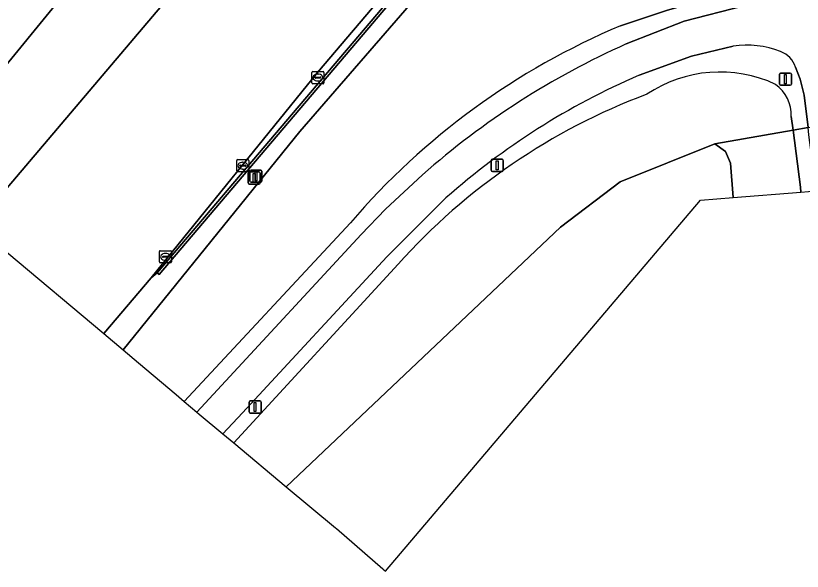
# Model space of a CAD drawing. Extents: x 156412 to 157779, y 382335 to 383768.
# Drawn here: x 157177.2 to 157241.6, y 382595.2 to 382640.7 of the extents above; entities that cross this region are included whole.
import ezdxf

# ---------------------------------------------------------------- set-up
doc = ezdxf.new("R2010")
doc.units = 0
for name, color, linetype in [('IMGEO_Berm_groen', 7, 'Continuous'), ('IMGEO_Berm_open', 7, 'Continuous'), ('IMGEO_Fietspad_gesloten', 7, 'Continuous'), ('IMGEO_Grasland_overig', 7, 'Continuous'), ('IMGEO_Groenvoorziening', 7, 'Continuous'), ('IMGEO_Kolk', 7, 'Continuous'), ('IMGEO_Lichtmast', 7, 'Continuous'), ('IMGEO_Muur', 7, 'Continuous'), ('IMGEO_Rijbaan_regionaal_gesloten', 7, 'Continuous')]:
    doc.layers.add(name, color=color, linetype=linetype)

msp = doc.modelspace()

# ---------------------------------------------------------------- linework, layer by layer
at = {"layer": 'IMGEO_Berm_groen'}
for points in [[(157205.246, 382671.942), (157168.969, 382627.623), (157170.042, 382626.719), (157173.21, 382624.049), (157173.825, 382623.531)], [(157173.825, 382623.531), (157190.943, 382643.689), (157191.608, 382644.474), (157210.622, 382666.92)], [(157228.755, 382666.36), (157227.551, 382664.944), (157224.242, 382661.052), (157223.877, 382660.623), (157188.902, 382619.483), (157188.737, 382619.624), (157188.254, 382619.226), (157184.362, 382614.652)], [(157184.362, 382614.652), (157185.942, 382613.32), (157200.438, 382631.211), (157210.291, 382642.576)], [(157237.963, 382642.818), (157234.711, 382642.333), (157230.566, 382641.134), (157226.713, 382639.854)], [(157227.185, 382638.366), (157231.916, 382640.233), (157236.803, 382641.499), (157236.632, 382641.969)], [(157192.001, 382608.215), (157193.695, 382610.046), (157205.452, 382622.766), (157207.449, 382624.855), (157210.478, 382627.648)], [(157204.579, 382623.734), (157190.954, 382609.098), (157192.001, 382608.215)]]:
    msp.add_lwpolyline(points, dxfattribs=at)
for centre, radius, start, end in [((157249.836, 382584.849), 59.667, 112.80058, 139.33047), ((157253.666, 382578.708), 65.271, 113.93536, 131.42722)]:
    msp.add_arc(centre, radius, start, end, dxfattribs=at)
at = {"layer": 'IMGEO_Berm_open'}
msp.add_lwpolyline([(157228.056, 382666.811), (157226.608, 382665.108), (157223.349, 382661.274), (157222.989, 382660.85), (157201.892, 382636.034), (157188.254, 382619.226), (157188.737, 382619.624), (157223.636, 382660.682)], dxfattribs=at)
at = {"layer": 'IMGEO_Fietspad_gesloten'}
for points in [[(157236.803, 382641.499), (157231.916, 382640.233), (157227.185, 382638.366)], [(157228.232, 382635.801), (157232.524, 382637.374), (157235.927, 382638.184)], [(157241.047, 382636.462), (157241.42, 382635.498), (157241.746, 382634.185), (157242.075, 382631.535), (157246.62, 382632.333), (157246.103, 382634.708)], [(157210.478, 382627.648), (157207.449, 382624.855), (157205.452, 382622.766), (157193.695, 382610.046), (157192.001, 382608.215)], [(157192.001, 382608.215), (157192.191, 382608.055), (157194.134, 382606.439), (157195.736, 382608.17), (157207.566, 382620.944), (157212.408, 382625.761)]]:
    msp.add_lwpolyline(points, dxfattribs=at)
for centre, radius, start, end in [((157253.666, 382578.708), 65.271, 113.93536, 131.42722), ((157237.058, 382630.68), 7.589, 68.56857, 98.57067), ((157239.163, 382635.892), 1.969, 16.82106, 70.15201), ((157251.448, 382581.72), 58.854, 113.23316, 131.5554)]:
    msp.add_arc(centre, radius, start, end, dxfattribs=at)
at = {"layer": 'IMGEO_Grasland_overig'}
msp.add_lwpolyline([(157235.95, 382625.792), (157235.95, 382625.792), (157235.723, 382628.606), (157235.31, 382629.565), (157234.436, 382630.194), (157226.693, 382627.079), (157221.784, 382623.364), (157199.322, 382602.122), (157203.366, 382598.758), (157203.44, 382598.694), (157207.225, 382595.387), (157207.304, 382595.32), (157207.445, 382595.201), (157233.272, 382625.578)], close=True, dxfattribs=at)
at = {"layer": 'IMGEO_Groenvoorziening'}
for points in [[(157210.291, 382642.576), (157200.438, 382631.211), (157185.942, 382613.32)], [(157226.713, 382639.854), (157230.566, 382641.134), (157234.711, 382642.333), (157237.963, 382642.818)], [(157235.927, 382638.184), (157232.524, 382637.374), (157228.232, 382635.801)], [(157240.697, 382632.43), (157240.845, 382631.319), (157242.075, 382631.535), (157241.746, 382634.185), (157241.42, 382635.498), (157241.047, 382636.462)], [(157199.322, 382602.122), (157221.784, 382623.364), (157226.693, 382627.079), (157234.436, 382630.194), (157240.845, 382631.319), (157240.697, 382632.43)], [(157212.408, 382625.761), (157207.566, 382620.944), (157195.736, 382608.17), (157194.134, 382606.439), (157195.018, 382605.703)], [(157185.942, 382613.32), (157187.2, 382612.26), (157190.289, 382609.658), (157190.954, 382609.098), (157204.579, 382623.734)], [(157208.495, 382620.343), (157195.018, 382605.703), (157199.322, 382602.122)], [(157195.018, 382605.703), (157208.495, 382620.343)]]:
    msp.add_lwpolyline(points, dxfattribs=at)
for points in [[(157235.95, 382625.792), (157241.493, 382626.234), (157241.468, 382626.63), (157240.845, 382631.319), (157234.436, 382630.194), (157235.31, 382629.565), (157235.723, 382628.606), (157235.95, 382625.792)], [(157241.493, 382626.234), (157242.735, 382626.333), (157242.15, 382630.935), (157242.075, 382631.535), (157240.845, 382631.319), (157241.468, 382626.63)]]:
    msp.add_lwpolyline(points, close=True, dxfattribs=at)
for centre, radius, start, end in [((157249.836, 382584.849), 59.667, 112.80058, 139.33047), ((157237.058, 382630.68), 7.589, 68.56857, 98.57067), ((157239.163, 382635.892), 1.969, 16.82106, 70.15201), ((157234.857, 382625.285), 10.785, 64.9955, 123.80025), ((157234.857, 382625.285), 10.785, 64.9955, 123.80025), ((157251.448, 382581.72), 58.854, 113.23316, 131.5554), ((157237.639, 382632.567), 3.061, 357.43972, 54.51629), ((157237.639, 382632.567), 3.061, 357.43972, 54.51629), ((157246.963, 382585.868), 51.656, 110.51759, 138.13348), ((157246.963, 382585.868), 51.656, 110.51759, 138.13348)]:
    msp.add_arc(centre, radius, start, end, dxfattribs=at)
at = {"layer": 'IMGEO_Kolk'}
for p, q in [((157201.409, 382635.19), (157201.409, 382636.042)), ((157201.484, 382636.116), (157202.336, 382636.116)), ((157201.897, 382635.896), (157201.922, 382635.896)), ((157202.41, 382636.042), (157202.41, 382635.19)), ((157201.668, 382635.61), (157201.668, 382635.622)), ((157202.106, 382635.573), (157201.708, 382635.573)), ((157201.711, 382635.659), (157202.109, 382635.659)), ((157201.92, 382635.336), (157201.895, 382635.336)), ((157202.152, 382635.622), (157202.152, 382635.61)), ((157202.336, 382635.116), (157201.484, 382635.116)), ((157195.256, 382627.975), (157195.256, 382628.827)), ((157195.331, 382628.901), (157196.183, 382628.901)), ((157196.257, 382628.827), (157196.257, 382627.975)), ((157195.515, 382628.395), (157195.515, 382628.407)), ((157195.953, 382628.358), (157195.555, 382628.358)), ((157195.558, 382628.444), (157195.956, 382628.444)), ((157195.767, 382628.121), (157195.742, 382628.121)), ((157195.744, 382628.681), (157195.769, 382628.681)), ((157195.999, 382628.407), (157195.999, 382628.395)), ((157196.183, 382627.901), (157195.331, 382627.901)), ((157188.923, 382620.518), (157188.923, 382621.37)), ((157188.998, 382621.444), (157189.85, 382621.444)), ((157189.411, 382621.224), (157189.436, 382621.224)), ((157189.924, 382621.37), (157189.924, 382620.518)), ((157189.85, 382620.444), (157188.998, 382620.444)), ((157189.182, 382620.938), (157189.182, 382620.95)), ((157189.62, 382620.901), (157189.222, 382620.901)), ((157189.225, 382620.987), (157189.623, 382620.987)), ((157189.434, 382620.664), (157189.409, 382620.664)), ((157189.666, 382620.95), (157189.666, 382620.938))]:
    msp.add_line(p, q, dxfattribs=at)
for points in [[(157201.409, 382635.19), (157201.409, 382636.042)], [(157201.484, 382636.116), (157202.336, 382636.116)], [(157202.41, 382636.042), (157202.41, 382635.19)], [(157202.336, 382635.116), (157201.484, 382635.116)], [(157195.256, 382627.975), (157195.256, 382628.827)], [(157195.331, 382628.901), (157196.183, 382628.901)], [(157196.257, 382628.827), (157196.257, 382627.975)], [(157196.183, 382627.901), (157195.331, 382627.901)], [(157188.923, 382620.518), (157188.923, 382621.37)], [(157188.998, 382621.444), (157189.85, 382621.444)], [(157189.924, 382621.37), (157189.924, 382620.518)], [(157189.85, 382620.444), (157188.998, 382620.444)]]:
    msp.add_lwpolyline(points, dxfattribs=at)
for centre, radius, start, end in [((157201.486, 382636.04), 0.0765, 91.55205, 178.44795), ((157201.486, 382636.04), 0.0765, 91.55205, 178.44795), ((157202.334, 382636.04), 0.0765, 1.55205, 88.44795), ((157202.334, 382636.04), 0.0765, 1.55205, 88.44795), ((157201.486, 382635.192), 0.0765, 181.55205, 268.44795), ((157201.486, 382635.192), 0.0765, 181.55205, 268.44795), ((157201.708, 382635.619), 0.0403, 85.87752, 175.75265), ((157201.705, 382635.609), 0.0366, 178.93798, 274.71019), ((157202.109, 382635.616), 0.043, 264.86636, 352.45326), ((157202.113, 382635.621), 0.0386, 1.73085, 96.63898), ((157202.334, 382635.192), 0.0765, 271.55205, 358.44795), ((157202.334, 382635.192), 0.0765, 271.55205, 358.44795), ((157195.333, 382628.825), 0.0765, 91.55205, 178.44795), ((157195.333, 382628.825), 0.0765, 91.55205, 178.44795), ((157196.181, 382628.825), 0.0765, 1.55205, 88.44795), ((157196.181, 382628.825), 0.0765, 1.55205, 88.44795), ((157195.555, 382628.404), 0.0403, 85.87752, 175.75265), ((157195.552, 382628.394), 0.0366, 178.93798, 274.71019), ((157195.956, 382628.401), 0.043, 264.86636, 352.45326), ((157195.96, 382628.406), 0.0386, 1.73085, 96.63898), ((157195.333, 382627.977), 0.0765, 181.55205, 268.44795), ((157195.333, 382627.977), 0.0765, 181.55205, 268.44795), ((157196.181, 382627.977), 0.0765, 271.55205, 358.44795), ((157196.181, 382627.977), 0.0765, 271.55205, 358.44795), ((157189, 382621.368), 0.0765, 91.55205, 178.44795), ((157189, 382621.368), 0.0765, 91.55205, 178.44795), ((157189.848, 382621.368), 0.0765, 1.55205, 88.44795), ((157189.848, 382621.368), 0.0765, 1.55205, 88.44795), ((157189, 382620.52), 0.0765, 181.55205, 268.44795), ((157189, 382620.52), 0.0765, 181.55205, 268.44795), ((157189.222, 382620.947), 0.0403, 85.87752, 175.75265), ((157189.219, 382620.937), 0.0366, 178.93798, 274.71019), ((157189.623, 382620.944), 0.043, 264.86636, 352.45326), ((157189.627, 382620.949), 0.0386, 1.73085, 96.63898), ((157189.848, 382620.52), 0.0765, 271.55205, 358.44795), ((157189.848, 382620.52), 0.0765, 271.55205, 358.44795)]:
    msp.add_arc(centre, radius, start, end, dxfattribs=at)
for centre, major_axis, ratio, start_param, end_param in [((157201.896, 382635.616), (-0.387, 0.002), 0.722429, 4.712389, 7.853982), ((157201.921, 382635.616), (-0.39, 0.002), 0.717154, 1.570796, 4.712389), ((157195.743, 382628.401), (-0.387, 0.002), 0.722429, 4.712389, 7.853982), ((157195.768, 382628.401), (-0.39, 0.002), 0.717154, 1.570796, 4.712389), ((157189.41, 382620.944), (-0.387, 0.002), 0.722429, 4.712389, 7.853982), ((157189.435, 382620.944), (-0.39, 0.002), 0.717154, 1.570796, 4.712389)]:
    msp.add_ellipse(centre, major_axis=major_axis, ratio=ratio, start_param=start_param, end_param=end_param, dxfattribs=at)
at = {"layer": 'IMGEO_Lichtmast'}
for p, q in [((157239.726, 382635.083), (157239.726, 382635.883)), ((157239.726, 382635.883), (157239.726, 382635.083)), ((157239.826, 382635.983), (157240.616, 382635.983)), ((157240.616, 382635.983), (157239.826, 382635.983)), ((157240.716, 382635.883), (157240.716, 382635.083)), ((157240.716, 382635.083), (157240.716, 382635.883)), ((157240.616, 382634.983), (157239.826, 382634.983)), ((157239.826, 382634.983), (157240.616, 382634.983)), ((157216.109, 382628.032), (157216.109, 382628.832)), ((157216.109, 382628.832), (157216.109, 382628.032)), ((157216.209, 382628.932), (157216.999, 382628.932)), ((157216.999, 382628.932), (157216.209, 382628.932)), ((157217.099, 382628.832), (157217.099, 382628.032)), ((157217.099, 382628.032), (157217.099, 382628.832)), ((157196.19, 382626.989), (157196.19, 382627.789)), ((157196.19, 382627.789), (157196.19, 382626.989)), ((157196.29, 382627.889), (157197.08, 382627.889)), ((157197.08, 382627.889), (157196.29, 382627.889)), ((157196.339, 382627.143), (157196.339, 382627.943)), ((157196.339, 382627.943), (157196.339, 382627.143)), ((157196.439, 382628.043), (157197.229, 382628.043)), ((157197.229, 382628.043), (157196.439, 382628.043)), ((157197.18, 382627.789), (157197.18, 382626.989)), ((157197.18, 382626.989), (157197.18, 382627.789)), ((157197.329, 382627.943), (157197.329, 382627.143)), ((157197.329, 382627.143), (157197.329, 382627.943)), ((157216.999, 382627.932), (157216.209, 382627.932)), ((157216.209, 382627.932), (157216.999, 382627.932)), ((157197.08, 382626.889), (157196.29, 382626.889)), ((157196.29, 382626.889), (157197.08, 382626.889)), ((157197.229, 382627.043), (157196.439, 382627.043)), ((157196.439, 382627.043), (157197.229, 382627.043)), ((157196.269, 382608.245), (157196.269, 382609.045)), ((157196.269, 382609.045), (157196.269, 382608.245)), ((157196.369, 382609.145), (157197.159, 382609.145)), ((157197.159, 382609.145), (157196.369, 382609.145)), ((157197.259, 382609.045), (157197.259, 382608.245)), ((157197.259, 382608.245), (157197.259, 382609.045)), ((157197.159, 382608.145), (157196.369, 382608.145)), ((157196.369, 382608.145), (157197.159, 382608.145))]:
    msp.add_line(p, q, dxfattribs=at)
for points in [[(157240.146, 382635.858), (157240.296, 382635.858), (157240.296, 382635.108), (157240.146, 382635.108), (157240.146, 382635.858)], [(157216.529, 382628.807), (157216.679, 382628.807), (157216.679, 382628.057), (157216.529, 382628.057), (157216.529, 382628.807)], [(157196.61, 382627.764), (157196.76, 382627.764), (157196.76, 382627.014), (157196.61, 382627.014), (157196.61, 382627.764)], [(157196.759, 382627.918), (157196.909, 382627.918), (157196.909, 382627.168), (157196.759, 382627.168), (157196.759, 382627.918)], [(157196.689, 382609.02), (157196.839, 382609.02), (157196.839, 382608.27), (157196.689, 382608.27), (157196.689, 382609.02)]]:
    msp.add_lwpolyline(points, dxfattribs=at)
for centre, start, end in [((157239.826, 382635.883), 90, 180), ((157239.826, 382635.883), 90, 180), ((157240.616, 382635.883), 0, 90), ((157240.616, 382635.883), 360, 90), ((157239.826, 382635.083), 180, 270), ((157239.826, 382635.083), 180, 270), ((157240.616, 382635.083), 270, 0), ((157240.616, 382635.083), 270, 0), ((157216.209, 382628.832), 90, 180), ((157216.209, 382628.832), 90, 180), ((157216.999, 382628.832), 0, 90), ((157216.999, 382628.832), 360, 90), ((157196.29, 382627.789), 90, 180), ((157196.29, 382627.789), 90, 180), ((157196.439, 382627.943), 90, 180), ((157196.439, 382627.943), 90, 180), ((157197.08, 382627.789), 0, 90), ((157197.08, 382627.789), 360, 90), ((157197.229, 382627.943), 0, 90), ((157197.229, 382627.943), 360, 90), ((157216.209, 382628.032), 180, 270), ((157216.209, 382628.032), 180, 270), ((157216.999, 382628.032), 270, 0), ((157216.999, 382628.032), 270, 0), ((157196.29, 382626.989), 180, 270), ((157196.29, 382626.989), 180, 270), ((157196.439, 382627.143), 180, 270), ((157196.439, 382627.143), 180, 270), ((157197.08, 382626.989), 270, 0), ((157197.08, 382626.989), 270, 0), ((157197.229, 382627.143), 270, 0), ((157197.229, 382627.143), 270, 0), ((157196.369, 382609.045), 90, 180), ((157196.369, 382609.045), 90, 180), ((157197.159, 382609.045), 0, 90), ((157197.159, 382609.045), 360, 90), ((157196.369, 382608.245), 180, 270), ((157196.369, 382608.245), 180, 270), ((157197.159, 382608.245), 270, 0), ((157197.159, 382608.245), 270, 0)]:
    msp.add_arc(centre, 0.1, start, end, dxfattribs=at)
at = {"layer": 'IMGEO_Muur'}
msp.add_lwpolyline([(157228.578, 382666.508), (157227.288, 382664.987), (157223.998, 382661.11), (157223.636, 382660.682), (157188.737, 382619.624), (157188.902, 382619.483), (157223.877, 382660.623), (157224.242, 382661.052), (157227.551, 382664.944), (157228.755, 382666.36)], dxfattribs=at)
at = {"layer": 'IMGEO_Rijbaan_regionaal_gesloten'}
for points in [[(157164.106, 382631.721), (157164.106, 382631.721), (157164.165, 382631.671), (157168.969, 382627.623), (157205.246, 382671.942), (157205.503, 382672.255), (157205.568, 382672.335), (157207.608, 382674.832)], [(157214.505, 382671.504), (157213.839, 382670.718), (157210.946, 382667.303), (157210.622, 382666.92), (157191.608, 382644.474), (157190.943, 382643.689), (157173.825, 382623.531), (157176.435, 382621.332), (157184.362, 382614.652)], [(157184.362, 382614.652), (157188.254, 382619.226), (157201.892, 382636.034), (157222.989, 382660.85), (157223.349, 382661.274), (157226.608, 382665.108), (157228.056, 382666.811)]]:
    msp.add_lwpolyline(points, dxfattribs=at)

doc.saveas('drawing.dxf')
